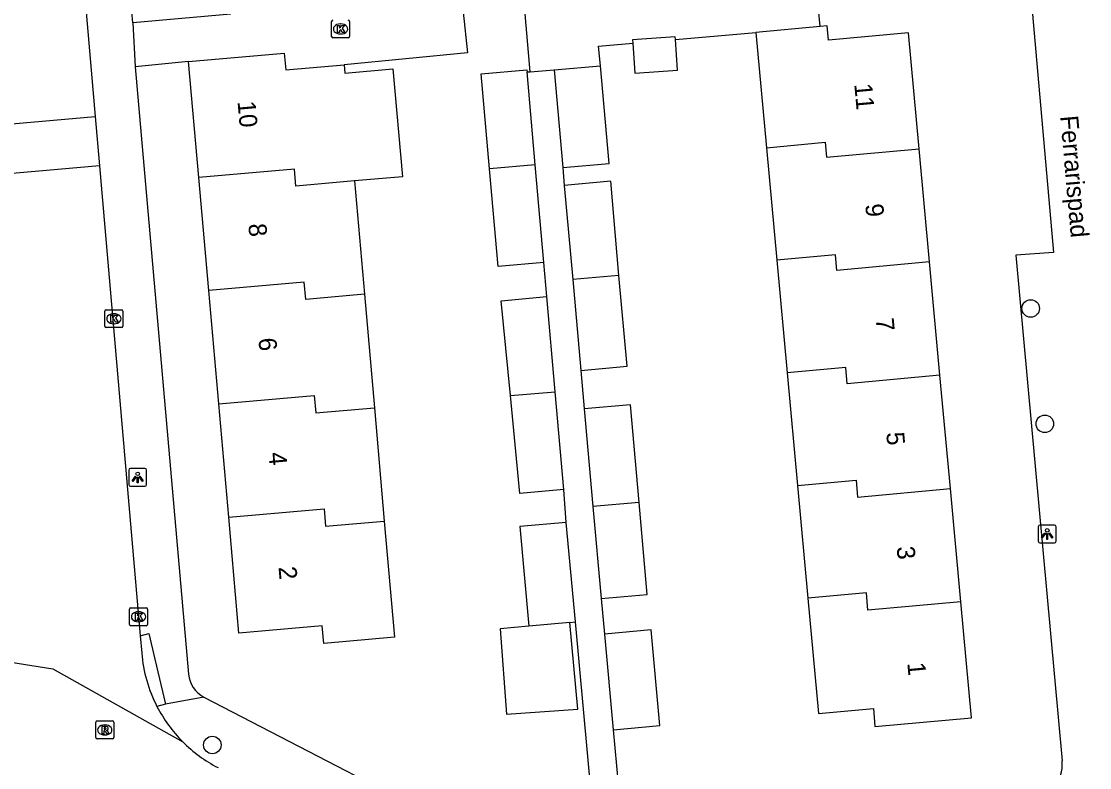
# Model space of a CAD drawing. Extents: x 162990 to 165007, y 383433 to 384336.
# Drawn here: x 164158.8 to 164218.4, y 383766.5 to 383808.1 of the extents above; entities that cross this region are included whole.
import ezdxf

# ---------------------------------------------------------------- set-up
doc = ezdxf.new("R2010")
doc.units = 0
for name, color, linetype in [('IMGEO_Boom', 7, 'Continuous'), ('IMGEO_Kolk', 7, 'Continuous'), ('IMGEO_Lichtpunt', 7, 'Continuous'), ('IMGEO_Openbare_ruimte_label', 7, 'Continuous'), ('IMGEO_Pand', 7, 'Continuous'), ('IMGEO_Pand_nummerreeks', 7, 'Continuous'), ('IMGEO_Rijbaan_lokaal_open', 7, 'Continuous'), ('IMGEO_Rioolput', 7, 'Continuous'), ('IMGEO_Voetpad_open', 7, 'Continuous')]:
    doc.layers.add(name, color=color, linetype=linetype)

msp = doc.modelspace()

# ---------------------------------------------------------------- linework, layer by layer
at = {"layer": 'IMGEO_Boom'}
for centre in [(164215.11, 383792.078), (164215.893, 383785.639), (164169.468, 383767.719)]:
    msp.add_circle(centre, 0.489, dxfattribs=at)
at = {"layer": 'IMGEO_Kolk'}
for p, q in [((164176.123, 383807.249), (164176.123, 383808.101)), ((164176.611, 383807.955), (164176.636, 383807.955)), ((164177.124, 383808.101), (164177.124, 383807.249)), ((164176.634, 383807.395), (164176.609, 383807.395)), ((164177.05, 383807.175), (164176.198, 383807.175)), ((164163.481, 383791.081), (164163.481, 383791.933)), ((164163.556, 383792.007), (164164.408, 383792.007)), ((164163.969, 383791.787), (164163.994, 383791.787)), ((164164.482, 383791.933), (164164.482, 383791.081)), ((164163.992, 383791.227), (164163.967, 383791.227)), ((164164.408, 383791.007), (164163.556, 383791.007)), ((164164.856, 383774.447), (164164.856, 383775.299)), ((164164.931, 383775.373), (164165.783, 383775.373)), ((164165.344, 383775.153), (164165.369, 383775.153)), ((164165.857, 383775.299), (164165.857, 383774.447)), ((164165.367, 383774.593), (164165.342, 383774.593)), ((164165.783, 383774.373), (164164.931, 383774.373))]:
    msp.add_line(p, q, dxfattribs=at)
for points in [[(164176.123, 383807.249), (164176.123, 383808.101)], [(164176.444, 383807.875), (164176.567, 383807.875), (164176.567, 383807.724), (164176.697, 383807.875), (164176.861, 383807.875), (164176.715, 383807.724), (164176.868, 383807.475), (164176.716, 383807.475), (164176.631, 383807.639), (164176.567, 383807.572), (164176.567, 383807.475), (164176.444, 383807.475), (164176.444, 383807.875)], [(164177.124, 383808.101), (164177.124, 383807.249)], [(164177.05, 383807.175), (164176.198, 383807.175)], [(164163.481, 383791.081), (164163.481, 383791.933)], [(164163.556, 383792.007), (164164.408, 383792.007)], [(164163.802, 383791.707), (164163.925, 383791.707), (164163.925, 383791.556), (164164.055, 383791.707), (164164.219, 383791.707), (164164.073, 383791.556), (164164.226, 383791.307), (164164.074, 383791.307), (164163.989, 383791.471), (164163.925, 383791.404), (164163.925, 383791.307), (164163.802, 383791.307), (164163.802, 383791.707)], [(164164.482, 383791.933), (164164.482, 383791.081)], [(164164.408, 383791.007), (164163.556, 383791.007)], [(164164.856, 383774.447), (164164.856, 383775.299)], [(164164.931, 383775.373), (164165.783, 383775.373)], [(164165.177, 383775.073), (164165.3, 383775.073), (164165.3, 383774.922), (164165.43, 383775.073), (164165.594, 383775.073), (164165.448, 383774.922), (164165.601, 383774.673), (164165.449, 383774.673), (164165.364, 383774.837), (164165.3, 383774.77), (164165.3, 383774.673), (164165.177, 383774.673), (164165.177, 383775.073)], [(164165.857, 383775.299), (164165.857, 383774.447)], [(164165.783, 383774.373), (164164.931, 383774.373)]]:
    msp.add_lwpolyline(points, dxfattribs=at)
for centre, start, end in [((164176.2, 383808.099), 91.55205, 178.44795), ((164176.2, 383808.099), 91.55205, 178.44795), ((164177.048, 383808.099), 1.55205, 88.44795), ((164177.048, 383808.099), 1.55205, 88.44795), ((164176.2, 383807.251), 181.55205, 268.44795), ((164176.2, 383807.251), 181.55205, 268.44795), ((164177.048, 383807.251), 271.55205, 358.44795), ((164177.048, 383807.251), 271.55205, 358.44795), ((164163.558, 383791.931), 91.55205, 178.44795), ((164163.558, 383791.931), 91.55205, 178.44795), ((164164.406, 383791.931), 1.55205, 88.44795), ((164164.406, 383791.931), 1.55205, 88.44795), ((164163.558, 383791.083), 181.55205, 268.44795), ((164163.558, 383791.083), 181.55205, 268.44795), ((164164.406, 383791.083), 271.55205, 358.44795), ((164164.406, 383791.083), 271.55205, 358.44795), ((164164.933, 383775.297), 91.55205, 178.44795), ((164164.933, 383775.297), 91.55205, 178.44795), ((164165.781, 383775.297), 1.55205, 88.44795), ((164165.781, 383775.297), 1.55205, 88.44795), ((164164.933, 383774.449), 181.55205, 268.44795), ((164164.933, 383774.449), 181.55205, 268.44795), ((164165.781, 383774.449), 271.55205, 358.44795), ((164165.781, 383774.449), 271.55205, 358.44795)]:
    msp.add_arc(centre, 0.0765, start, end, dxfattribs=at)
for centre, major_axis, ratio, start_param, end_param in [((164176.61, 383807.675), (-0.387, 0.002), 0.722429, 4.712389, 7.853982), ((164176.635, 383807.675), (-0.39, 0.002), 0.717154, 1.570796, 4.712389), ((164163.968, 383791.507), (-0.387, 0.002), 0.722429, 4.712389, 7.853982), ((164163.993, 383791.507), (-0.39, 0.002), 0.717154, 1.570796, 4.712389), ((164165.343, 383774.873), (-0.387, 0.002), 0.722429, 4.712389, 7.853982), ((164165.368, 383774.873), (-0.39, 0.002), 0.717154, 1.570796, 4.712389)]:
    msp.add_ellipse(centre, major_axis=major_axis, ratio=ratio, start_param=start_param, end_param=end_param, dxfattribs=at)
at = {"layer": 'IMGEO_Lichtpunt'}
for p, q in [((164164.812, 383783.054), (164164.812, 383782.247)), ((164164.812, 383783.054), (164164.812, 383782.247)), ((164165.714, 383783.149), (164164.906, 383783.149)), ((164165.714, 383783.149), (164164.906, 383783.149)), ((164165.808, 383782.247), (164165.808, 383783.054)), ((164165.808, 383782.247), (164165.808, 383783.054)), ((164164.906, 383782.153), (164165.714, 383782.153)), ((164164.906, 383782.153), (164165.714, 383782.153)), ((164215.531, 383779.895), (164215.531, 383779.088)), ((164215.531, 383779.895), (164215.531, 383779.088)), ((164216.433, 383779.99), (164215.625, 383779.99)), ((164216.433, 383779.99), (164215.625, 383779.99)), ((164216.527, 383779.088), (164216.527, 383779.895)), ((164216.527, 383779.088), (164216.527, 383779.895)), ((164215.625, 383778.994), (164216.433, 383778.994)), ((164215.625, 383778.994), (164216.433, 383778.994))]:
    msp.add_line(p, q, dxfattribs=at)
for points in [[(164165.186, 383782.718), (164165.225, 383782.69), (164165.037, 383782.428), (164164.999, 383782.455), (164165.186, 383782.718)], [(164165.288, 383782.67), (164165.335, 383782.67), (164165.335, 383782.348), (164165.288, 383782.348), (164165.288, 383782.67)], [(164165.398, 383782.69), (164165.436, 383782.717), (164165.623, 383782.455), (164165.584, 383782.427), (164165.398, 383782.69)], [(164215.905, 383779.559), (164215.944, 383779.531), (164215.756, 383779.269), (164215.718, 383779.296), (164215.905, 383779.559)], [(164216.007, 383779.511), (164216.054, 383779.511), (164216.054, 383779.189), (164216.007, 383779.189), (164216.007, 383779.511)], [(164216.117, 383779.531), (164216.155, 383779.558), (164216.342, 383779.296), (164216.303, 383779.268), (164216.117, 383779.531)]]:
    msp.add_lwpolyline(points, dxfattribs=at)
for centre in [(164165.311, 383782.852), (164216.03, 383779.693)]:
    msp.add_circle(centre, 0.0994, dxfattribs=at)
for centre, start, end in [((164164.906, 383783.054), 90, 180), ((164164.906, 383783.054), 90, 180), ((164165.714, 383783.054), 0, 90), ((164165.714, 383783.054), 0, 90), ((164164.906, 383782.247), 180, 270), ((164164.906, 383782.247), 180, 270), ((164165.714, 383782.247), 270, 0), ((164165.714, 383782.247), 270, 360), ((164215.625, 383779.895), 90, 180), ((164215.625, 383779.895), 90, 180), ((164216.433, 383779.895), 0, 90), ((164216.433, 383779.895), 0, 90), ((164215.625, 383779.088), 180, 270), ((164215.625, 383779.088), 180, 270), ((164216.433, 383779.088), 270, 0), ((164216.433, 383779.088), 270, 360)]:
    msp.add_arc(centre, 0.0946, start, end, dxfattribs=at)
at = {"layer": 'IMGEO_Pand'}
for points in [[(164165.032, 383808.026), (164164.81, 383810.575)], [(164170.497, 383808.504), (164165.032, 383808.026)], [(164203.37, 383807.815), (164199.784, 383807.487)], [(164208.89, 383800.995), (164208.298, 383807.463), (164203.839, 383807.054), (164203.766, 383807.851), (164203.37, 383807.815)], [(164195.294, 383807.088), (164195.284, 383807.231), (164192.906, 383807.073), (164192.919, 383806.877)], [(164199.784, 383807.487), (164200.374, 383801.05)], [(164192.919, 383806.877), (164193.033, 383805.215), (164195.411, 383805.377), (164195.294, 383807.088)], [(164168.149, 383805.863), (164173.484, 383806.332), (164173.567, 383805.389), (164176.824, 383805.675)], [(164168.717, 383799.395), (164168.149, 383805.863)], [(164176.824, 383805.675), (164176.865, 383805.213), (164179.541, 383805.448), (164180.07, 383799.431), (164177.393, 383799.197)], [(164184.925, 383799.873), (164184.46, 383805.169), (164187.014, 383805.394), (164187.024, 383805.278)], [(164188.532, 383805.394), (164191.119, 383805.621)], [(164188.532, 383805.394), (164189.011, 383799.942)], [(164189.011, 383799.942), (164191.598, 383800.17), (164191.119, 383805.621)], [(164187.48, 383800.096), (164187.024, 383805.278)], [(164200.374, 383801.05), (164203.642, 383801.35), (164203.718, 383800.519), (164208.89, 383800.995)], [(164200.374, 383801.05), (164200.949, 383794.765)], [(164209.47, 383794.673), (164208.89, 383800.995)], [(164187.48, 383800.096), (164184.925, 383799.873)], [(164187.959, 383794.64), (164187.48, 383800.096)], [(164177.393, 383799.197), (164174.131, 383798.912), (164174.049, 383799.859), (164168.717, 383799.395)], [(164187.959, 383794.64), (164185.405, 383794.415), (164184.925, 383799.873)], [(164169.273, 383793.073), (164168.717, 383799.395)], [(164177.393, 383799.197), (164177.949, 383792.868)], [(164192.149, 383793.921), (164191.686, 383799.174), (164189.1, 383798.946)], [(164189.1, 383798.946), (164189.569, 383793.693)], [(164209.47, 383794.673), (164204.296, 383794.197), (164204.217, 383795.064), (164200.949, 383794.765)], [(164200.949, 383794.765), (164201.525, 383788.479)], [(164210.049, 383788.351), (164209.47, 383794.673)], [(164177.949, 383792.868), (164174.685, 383792.583), (164174.599, 383793.537), (164169.273, 383793.073)], [(164192.149, 383793.921), (164189.569, 383793.693)], [(164189.569, 383793.693), (164190.021, 383788.623)], [(164190.021, 383788.623), (164192.596, 383788.85), (164192.149, 383793.921)], [(164169.828, 383786.751), (164169.273, 383793.073)], [(164177.949, 383792.868), (164178.506, 383786.54)], [(164186.091, 383787.212), (164185.573, 383792.512), (164188.127, 383792.737)], [(164188.593, 383787.431), (164188.127, 383792.737)], [(164210.049, 383788.351), (164204.875, 383787.876), (164204.793, 383788.778), (164201.525, 383788.479)], [(164201.525, 383788.479), (164202.101, 383782.194)], [(164210.628, 383782.03), (164210.049, 383788.351)], [(164169.828, 383786.751), (164175.15, 383787.215), (164175.238, 383786.254), (164178.506, 383786.54)], [(164186.091, 383787.212), (164188.593, 383787.431)], [(164189.072, 383781.983), (164186.625, 383781.744), (164186.091, 383787.212)], [(164189.072, 383781.983), (164188.593, 383787.431)], [(164170.383, 383780.43), (164169.828, 383786.751)], [(164178.506, 383786.54), (164179.062, 383780.212)], [(164193.266, 383781.254), (164192.785, 383786.709), (164190.212, 383786.483)], [(164190.212, 383786.483), (164190.699, 383781.028)], [(164202.101, 383782.194), (164205.368, 383782.493), (164205.454, 383781.554), (164210.628, 383782.03)], [(164202.101, 383782.194), (164202.677, 383775.908)], [(164211.207, 383775.708), (164210.628, 383782.03)], [(164193.266, 383781.254), (164190.699, 383781.028)], [(164190.699, 383781.028), (164191.157, 383775.889)], [(164191.157, 383775.889), (164193.719, 383776.124), (164193.266, 383781.254)], [(164170.383, 383780.43), (164175.701, 383780.893), (164175.791, 383779.926), (164179.062, 383780.212)], [(164179.062, 383780.212), (164179.631, 383773.734), (164175.681, 383773.387), (164175.594, 383774.367), (164170.952, 383773.959), (164170.383, 383780.43)], [(164189.207, 383780.138), (164186.615, 383779.901), (164187.124, 383774.344)], [(164189.716, 383774.582), (164189.207, 383780.138)], [(164211.207, 383775.708), (164206.033, 383775.232), (164205.944, 383776.207), (164202.677, 383775.908)], [(164202.677, 383775.908), (164203.266, 383769.476), (164206.333, 383769.757), (164206.425, 383768.749), (164211.799, 383769.241), (164211.207, 383775.708)], [(164187.124, 383774.344), (164185.521, 383774.197), (164185.881, 383769.434), (164189.852, 383769.714), (164189.407, 383774.554)], [(164189.407, 383774.554), (164187.124, 383774.344)], [(164189.407, 383774.554), (164189.716, 383774.582)], [(164191.823, 383768.567), (164194.433, 383768.806), (164193.945, 383774.136), (164191.335, 383773.897)], [(164191.335, 383773.897), (164191.823, 383768.567)]]:
    msp.add_lwpolyline(points, dxfattribs=at)
at = {"layer": 'IMGEO_Rijbaan_lokaal_open'}
for points in [[(164160.587, 383829.961), (164162.939, 383802.786)], [(164155.955, 383802.173), (164162.939, 383802.786)], [(164162.939, 383802.786), (164163.176, 383800.046)], [(164163.176, 383800.046), (164156.194, 383799.433)], [(164163.176, 383800.046), (164165.447, 383773.817)], [(164165.447, 383773.817), (164165.531, 383772.844)], [(164150.608, 383773.554), (164160.568, 383771.973), (164167.819, 383767.897)]]:
    msp.add_lwpolyline(points, dxfattribs=at)
for centre, radius, start, end in [((164173.444, 383773.501), 7.94, 184.74484, 207.1867), ((164173.456, 383773.511), 7.955, 207.20922, 224.88), ((164173.447, 383773.507), 7.947, 224.9085, 242.59895)]:
    msp.add_arc(centre, radius, start, end, dxfattribs=at)
at = {"layer": 'IMGEO_Rioolput'}
for p, q in [((164163.048, 383769.056), (164163.9, 383769.056)), ((164162.973, 383768.13), (164162.973, 383768.982)), ((164163.461, 383768.836), (164163.486, 383768.836)), ((164163.974, 383768.982), (164163.974, 383768.13)), ((164163.9, 383768.056), (164163.048, 383768.056)), ((164163.484, 383768.276), (164163.459, 383768.276))]:
    msp.add_line(p, q, dxfattribs=at)
for points in [[(164163.048, 383769.056), (164163.9, 383769.056)], [(164162.973, 383768.13), (164162.973, 383768.982)], [(164163.562, 383768.754), (164163.31, 383768.756), (164163.31, 383768.356)], [(164163.31, 383768.356), (164163.434, 383768.356), (164163.434, 383768.518), (164163.445, 383768.518)], [(164163.488, 383768.675), (164163.434, 383768.675), (164163.434, 383768.594)], [(164163.434, 383768.594), (164163.486, 383768.594)], [(164163.492, 383768.489), (164163.563, 383768.356), (164163.703, 383768.356), (164163.638, 383768.482)], [(164163.974, 383768.982), (164163.974, 383768.13)], [(164163.9, 383768.056), (164163.048, 383768.056)]]:
    msp.add_lwpolyline(points, dxfattribs=at)
for centre, radius, start, end in [((164163.05, 383768.98), 0.0765, 91.55205, 178.44795), ((164163.05, 383768.98), 0.0765, 91.55205, 178.44795), ((164163.898, 383768.98), 0.0765, 1.55205, 88.44795), ((164163.898, 383768.98), 0.0765, 1.55205, 88.44795), ((164163.444, 383768.465), 0.0533, 26.02933, 88.69889), ((164163.47, 383768.783), 0.19, 274.7715, 282.96867), ((164163.494, 383768.579), 0.0964, 77.00612, 93.18647), ((164163.508, 383768.636), 0.0378, 276.66336, 79.67722), ((164163.561, 383768.644), 0.109, 350.36119, 89.41601), ((164163.559, 383768.644), 0.112, 277.58423, 350.98172), ((164163.543, 383768.429), 0.108, 29.51342, 73.79051), ((164163.05, 383768.132), 0.0765, 181.55205, 268.44795), ((164163.05, 383768.132), 0.0765, 181.55205, 268.44795), ((164163.898, 383768.132), 0.0765, 271.55205, 358.44795), ((164163.898, 383768.132), 0.0765, 271.55205, 358.44795)]:
    msp.add_arc(centre, radius, start, end, dxfattribs=at)
for centre, major_axis, ratio, start_param, end_param in [((164163.46, 383768.556), (-0.387, 0.002), 0.722429, 4.712389, 7.853982), ((164163.485, 383768.556), (-0.39, 0.002), 0.717154, 1.570796, 4.712389)]:
    msp.add_ellipse(centre, major_axis=major_axis, ratio=ratio, start_param=start_param, end_param=end_param, dxfattribs=at)
at = {"layer": 'IMGEO_Voetpad_open'}
for points in [[(164209.658, 383809.327), (164215.094, 383809.79), (164215.396, 383806.381), (164216.387, 383795.21), (164214.277, 383795.046), (164216.861, 383766.83)], [(164203.37, 383807.815), (164203.272, 383808.782), (164209.658, 383809.327)], [(164187.197, 383805.291), (164186.884, 383808.956), (164183.463, 383808.615), (164183.707, 383806.335), (164176.824, 383805.675)], [(164165.032, 383808.026), (164165.168, 383805.562)], [(164195.294, 383807.088), (164199.784, 383807.487)], [(164191.119, 383805.621), (164191.012, 383806.707), (164192.919, 383806.877)], [(164168.149, 383805.863), (164165.168, 383805.562)], [(164165.168, 383805.562), (164168.143, 383771.672)], [(164187.197, 383805.291), (164188.532, 383805.394)], [(164187.024, 383805.278), (164187.197, 383805.291)], [(164189.011, 383799.942), (164189.1, 383798.946)], [(164188.127, 383792.737), (164187.959, 383794.64)], [(164190.021, 383788.623), (164190.212, 383786.483)], [(164189.207, 383780.138), (164189.072, 383781.983)], [(164191.157, 383775.889), (164191.335, 383773.897)], [(164190.832, 383762.397), (164189.716, 383774.582)], [(164165.447, 383773.817), (164165.933, 383773.932), (164166.269, 383772.513), (164166.867, 383769.988)], [(164169, 383770.392), (164166.867, 383769.988)], [(164169, 383770.392), (164185.378, 383761.904)], [(164166.867, 383769.988), (164166.381, 383769.873)], [(164191.823, 383768.567), (164192.375, 383762.536)]]:
    msp.add_lwpolyline(points, dxfattribs=at)
for centre, radius, start, end in [((164169.735, 383771.811), 1.598, 184.9847, 242.62239), ((164214.798, 383766.643), 2.071, 275.50577, 5.18948)]:
    msp.add_arc(centre, radius, start, end, dxfattribs=at)

# ---------------------------------------------------------------- texts
at = {"layer": 'IMGEO_Openbare_ruimte_label'}
msp.add_text('Ferrarispad', height=1, rotation=275.04917, dxfattribs=at).set_placement((164216.752, 383802.806))
at = {"layer": 'IMGEO_Pand_nummerreeks'}
for s, rotation, p in [('11', 275.23349, (164205.267, 383804.597)), ('10', 275.0189, (164170.876, 383803.622)), ('9', 275.23349, (164205.881, 383797.883)), ('8', 275.02096, (164171.477, 383796.783)), ('7', 275.23349, (164206.465, 383791.513)), ('6', 275.02096, (164172.037, 383790.406)), ('5', 275.23349, (164207.048, 383785.142)), ('4', 275.02096, (164172.598, 383784.025)), ('3', 275.23349, (164207.632, 383778.772)), ('2', 275.02096, (164173.159, 383777.646)), ('1', 275.23349, (164208.226, 383772.288))]:
    msp.add_text(s, height=1, rotation=rotation, dxfattribs=at).set_placement(p)

doc.saveas('drawing.dxf')
